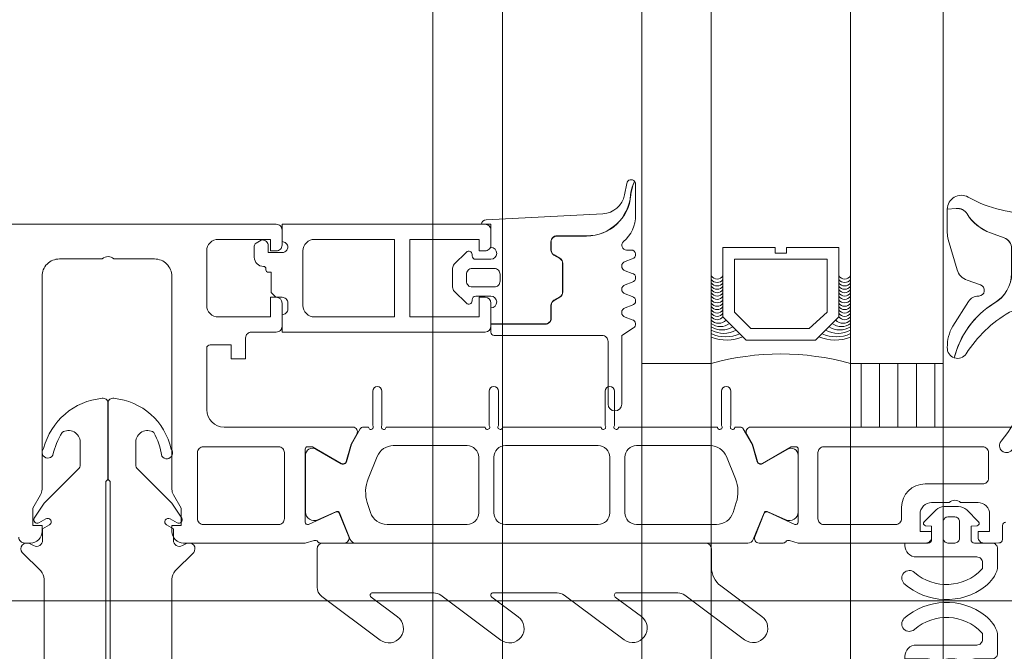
# Model space of a CAD drawing. Header units: millimetres. Extents: x 213386 to 506888, y 183055 to 450952.
# Tile 390 of 656: x 399510 to 399595, y 295903 to 295957. Entities that reach past the tile are written whole.
import ezdxf

# ---------------------------------------------------------------- set-up
doc = ezdxf.new("R2010")
doc.units = ezdxf.units.MM
doc.layers.add('FASÁDA DETAILNÍ', color=255, linetype='Continuous', lineweight=0)
pattern_1 = [(270, (440801.9952, 285607.7333), (1.5875, -8e-16), [])]

# ---------------------------------------------------------------- blocks, each defined once
blk = doc.blocks.new('nesystémový nástavec 18')
for p, q in [((-18, 6.8), (-18, 8.8)), ((-17.5, 9.3), (-15.357, 9.3)), ((-15.356, 9.3), (0, 9.3)), ((0, 9.3), (0, 7.8)), ((-11, 8), (-17, 8)), ((-17, 8), (-17, 6.3)), ((-11, 1.3), (-11, 8)), ((-2.8, 8), (-9.7, 8)), ((-9.7, 1.3), (-9.7, 8)), ((-1.8, 2.3), (-1.8, 7)), ((-0.5, 7.3), (-0.5, 6.8)), ((-17, 6.3), (-17.5, 6.3)), ((0, 6.3), (0.547, 6.3)), ((0.547, 6.3), (0.947, 5.9)), ((0.947, 5.9), (0.947, 4.8)), ((0.947, 4.8), (0.947, 4.137)), ((0.947, 4.137), (1.197, 4.137)), ((1.397, 3.937), (1.397, 3.837)), ((1.597, 3.637), (1.596, 3.637)), ((2.396, 2.837), (2.396, 1.887)), ((-18, 0.5), (-18, 1.8)), ((-17.5, 2.3), (-17, 2.3)), ((-17, 2.3), (-17, 1.3)), ((-0.405, 2.231), (-0.5, 2.043)), ((-0.5, 2.043), (-0.5, 2)), ((1.196, 2.437), (0, 2.437)), ((1.196, 1.853), (1.196, 2.437)), ((-17, 1.3), (-11, 1.3)), ((-9.7, 1.3), (-2.8, 1.3)), ((0, 1.5), (0, 0)), ((1.798, 1.369), (1.696, 1.353)), ((2.246, 1.627), (1.798, 1.369)), ((-1.8, 0), (-17.5, 0)), ((0, 0), (-1.8, 0))]:
    blk.add_line(p, q)
for centre, radius, start, end in [((-17.5, 8.8), 0.5, 90, 180), ((-15.357, 9.8), 0.5, 270, 270.08399), ((-2.8, 7), 1, 0, 90), ((0, 7.3), 0.5, 89.99553, 180.00709), ((-17.5, 6.8), 0.5, 180.0012, 269.9988), ((0, 6.8), 0.5, 179.9949, 270.00597), ((0.747, 4.8), 0.2, 359.96561, 0.03439), ((1.197, 3.937), 0.2, 359.97072, 90.02491), ((1.597, 3.837), 0.2, 179.97371, 270.03503), ((1.596, 2.837), 0.8, 0.00648, 89.99188), ((-17.5, 1.8), 0.5, 89.99896, 180.00017), ((-2.8, 2.3), 1, 270, 0), ((0, 2), 0.5, 179.97164, 270.03273), ((0, 1.937), 0.5, 89.99745, 144.0007), ((1.696, 1.853), 0.5, 179.99915, 269.99998), ((2.096, 1.887), 0.3, 299.98153, 0.0183), ((-17.5, 0.5), 0.5, 180, 270.00001)]:
    blk.add_arc(centre, radius, start, end)
blk = doc.blocks.new('284336')
for points in [[(-0.7, -9.6), (-10, -9.6, 0.414511), (-10.51, -10.11), (-10.51, -15.51, -1), (-11.69, -15.51), (-11.69, -9.605), (-12.695, -8.948, -0.668884), (-12.6, -8.233), (-11.993, -8.006, 0.766384), (-11.993, -7.214), (-12.6, -6.987, -0.76831), (-12.6, -6.233), (-11.993, -6.006, 0.766384), (-11.993, -5.214), (-12.6, -4.987, -0.76831), (-12.6, -4.233), (-11.993, -4.006, 0.766384), (-11.993, -3.214), (-12.6, -2.987, -0.877523), (-12.5, -2.22), (-12.1, -2.22, 0.698129), (-11.835, -1.497, -0.220231), (-12.89, 0.782), (-12.89, 3.454, -0.157143), (-12.817, 3.682), (-12.688, 3.424, -0.067482), (-12.476, 2.53, 0.393136), (-8.659, -1.02), (-6.1, -1.02, -0.414214), (-5.61, -1.51), (-5.61, -2.221, -0.267949), (-5.855, -2.646), (-6.355, -2.934, 0.267949), (-6.61, -3.376), (-6.61, -5.844, 0.267949), (-6.355, -6.286), (-5.855, -6.574, -0.267949), (-5.61, -6.999), (-5.61, -8.11, 0.414215), (-5.1, -8.62), (-0.41, -8.62), (-0.41, -9.31, -0.414212), (-0.7, -9.6)], [(-0.41, 0), (-0.41, -2, 0.990243), (-0.4, -3.02), (0.9, -3.02, 0.414214), (1.21, -2.71), (1.21, -2.61, -0.668123), (1.705, -2.405), (2.746, -3.445, -0.199004), (2.89, -3.792), (2.89, -5.428, -0.199038), (2.746, -5.775), (1.705, -6.815, -0.668191), (1.21, -6.61), (1.21, -6.51, 0.414214), (0.9, -6.2), (-0.4, -6.2, 0.990269), (-0.41, -7.22), (-0.41, -8.6), (-5.1, -8.6, -0.414215), (-5.59, -8.11), (-5.59, -6.999, 0.267949), (-5.845, -6.557), (-6.345, -6.268, -0.267949), (-6.59, -5.844), (-6.59, -3.376, -0.267949), (-6.345, -2.952), (-5.845, -2.663, 0.267949), (-5.59, -2.221), (-5.59, -1.51, 0.414214), (-6.1, -1), (-8.659, -1, -0.393156), (-12.456, 2.532, 0.067572), (-12.669, 3.432), (-12.803, 3.7, -0.637545), (-12.117, 3.529), (-11.923, 2.531, 0.344315), (-10.055, 0.907), (0, 0.38, -0.406913), (0.39, 0), (-0.41, 0)], [(1.7, -4.31, 0.414235), (1.2, -3.81), (-0.7, -3.81, 0.414214), (-1.2, -4.31), (-1.2, -4.91, 0.414214), (-0.7, -5.41), (1.2, -5.41, 0.414235), (1.7, -4.91), (1.7, -4.31)]]:
    blk.add_lwpolyline(points, format="xyb", close=True)
blk = doc.blocks.new('284325')
for points in [[(0.836, -5.231, -0.560316), (0.937, -4.729), (1.943, -4.363, 0.3153), (2.14, -4.081), (2.14, -1.886, 0.451558), (1.802, -1.588), (0.905, -1.702, -0.399586), (0.568, -1.462), (0.297, -0.069, -0.415977), (0.528, 0.288, 0.024107), (6.149, 1.242, 0.076636), (8.992, 2.341, -0.577615), (10.79, 1.299), (10.015, 1.369, 0.283171), (9.078, 0.899, -0.168429), (7.068, -0.736), (5.898, -1.161, 0.315302), (5.24, -2.101), (5.24, -4.21, 0.269719), (6.757, -6.818, -0.194797), (10.185, -11.528, -0.342663), (9.166, -11.166, 0.119207), (5.433, -7.586, 0.578571), (3.63, -8.623), (3.629, -11.77, 0.176415), (6.159, -18.716, -1), (5.24, -19.487, -0.176415), (2.43, -11.771), (2.43, -8.891, 0.208286), (0.836, -5.231)], [(8.954, -6.65), (10.325, -8.78, -0.134555), (10.789, -10.631, -0.339795), (10.194, -11.525, 0.194788), (6.762, -6.809, -0.269736), (5.25, -4.21), (5.25, -2.101, -0.315302), (5.901, -1.171), (7.071, -0.745, 0.168429), (9.086, 0.894, -0.283167), (10.014, 1.359), (10.79, 1.289), (10.791, -0.743, -0.070852), (10.712, -1.302), (9.95, -3.927, -0.241839), (9.08, -4.826), (7.933, -5.215, 0.836024), (8.08, -6.191), (8.112, -6.191, -0.255349), (8.954, -6.65)]]:
    blk.add_lwpolyline(points, format="xyb", close=True)
blk = doc.blocks.new('244748_a')
blk.add_lwpolyline([(8.317, -1.695, 0.082248), (6.343, -0.896, -1.09695), (6.943, -0.101, -0.315353), (11.26, -5.152, -0.480529), (10.87, -5.64), (4.269, -5.64), (4.079, -5.45), (-16.527, -5.45), (-16.717, -5.64), (-20.426, -5.64, 0.574019), (-21.926, -4.784), (-22.99, -5.403, 0.524827), (-22.99, -5.897), (-21.926, -6.516, 0.574021), (-20.426, -5.66), (-16.717, -5.66), (-16.527, -5.85), (4.079, -5.85), (4.269, -5.66), (10.87, -5.66, -0.480529), (11.26, -6.148, -0.326229), (6.881, -11.091, -1.09695), (6.281, -10.297, 0.081457), (8.317, -9.605, 0.599203), (7.485, -8.05), (5.524, -8.05, 0.198965), (5.171, -8.197), (2.217, -11.15), (0.929, -12.01, -0.738038), (0.509, -11.62), (0.866, -11, 1), (0.346, -10.7), (0, -11.3), (-0.979, -11.3, 0.619205), (-1.45, -12.061), (-1.275, -12.426, -0.808139), (-2.038, -13.038), (-3.632, -11.444, 0.198906), (-4.339, -11.151), (-14.987, -11.15, -0.198936), (-16.755, -10.418), (-18.976, -8.197, 0.198942), (-19.33, -8.05), (-20.666, -8.05, 0.500217), (-21.094, -8.731, 0.122037), (-18.497, -10.274, -1.093735), (-19.1, -11.066, -0.240768), (-23.705, -6.07, -0.106226), (-23.705, -5.23, -0.256232), (-19.005, -0.132, -1.093735), (-18.402, -0.924, 0.116856), (-21.094, -2.569, 0.500217), (-20.666, -3.25), (-19.33, -3.25, 0.198942), (-18.976, -3.104), (-16.755, -0.882, -0.198936), (-14.987, -0.149), (-4.339, -0.149, 0.198907), (-3.632, 0.144), (-2.038, 1.738, -0.808139), (-1.275, 1.126), (-1.45, 0.761, 0.619205), (-0.979, 0), (0, 0), (0.346, -0.6, 1), (0.866, -0.3), (0.509, 0.32, -0.738038), (0.929, 0.71), (2.217, -0.15), (5.171, -3.104, 0.198965), (5.524, -3.25), (7.485, -3.25, 0.599203)], format="xyb", close=True)
blk = doc.blocks.new('288126')
for points in [[(-16.5, 0), (16.5, 0)], [(-17, -2.085), (-17, -0.5)], [(17, -0.5), (17, -3.798)], [(-21.362, -6.34), (-17.805, -3.688)], [(-14.709, -4.498), (-19.868, -8.344)], [(-8.828, -4.3), (-14.111, -4.3)], [(-10.962, -6.34), (-8.709, -4.66)], [(-4.309, -4.498), (-9.468, -8.344)], [(1.814, -4.3), (-3.711, -4.3)], [(-0.35, -6.363), (1.934, -4.66)], [(6.334, -4.498), (1.144, -8.368)], [(12.214, -4.3), (6.932, -4.3)], [(10.05, -6.363), (12.334, -4.66)], [(16.598, -4.6), (11.544, -8.368)]]:
    blk.add_lwpolyline(points)
for centre, radius, start, end in [((16.5, -0.5), 0.5, 0, 90), ((-16.5, -0.5), 0.5, 90, 180), ((16, -3.798), 1, 306.70591, 0), ((-20.615, -7.342), 1.25, 126.70591, 306.70591), ((-10.215, -7.342), 1.25, 126.70591, 306.70591), ((0.397, -7.366), 1.25, 126.70591, 306.70591), ((10.797, -7.366), 1.25, 126.70591, 306.70591)]:
    blk.add_arc(centre, radius, start, end)
at = {"extrusion": (0, 0, -1)}
for centre, radius, start, end in [((19, -2.085), 2, 180, 233.29409), ((14.111, -5.3), 1, 53.29409, 90), ((8.828, -4.5), 0.2, 90, 233.29409), ((3.711, -5.3), 1, 53.29409, 90), ((-1.814, -4.5), 0.2, 90, 233.29409), ((-6.932, -5.3), 1, 53.29409, 90), ((-12.214, -4.5), 0.2, 90, 233.29409)]:
    blk.add_arc(centre, radius, start, end, dxfattribs=at)
blk = doc.blocks.new('246426')
for points in [[(-1.84, 0.643), (-2.861, -0.378, 0.198926), (-3.154, -1.085), (-3.154, -2.312, 0.198926), (-2.861, -3.019), (-1.84, -4.04, 0.637051), (-1.5, -3.916), (-1.454, -3.398), (-0.301, -3.398, -0.41484), (-0.001, -3.699), (-0.004, -5.19, 0.414232), (0.496, -5.69), (2.145, -5.69, 0.071862), (2.201, -5.682, 0.157876), (3.727, -4.638, 0.360336), (3.48, 2.389, 0.964062), (2.537, 1.485, -0.403385), (2.251, -4.337, -0.190964), (2.114, -4.391), (1.696, -4.391, -0.414214), (1.196, -3.891), (1.196, 1.31, 0.414201), (0.196, 2.31), (-0.004, 2.31), (-0.004, 0.302, -0.414214), (-0.304, 0.002), (-1.454, 0.002), (-1.5, 0.519, 0.637051), (-1.84, 0.643)], [(-2.254, -1.398, -0.414214), (-1.854, -0.998), (-0.404, -0.998, -0.414214), (-0.004, -1.398), (-0.004, -1.998, -0.414214), (-0.404, -2.398), (-1.854, -2.398, -0.414214), (-2.254, -1.998), (-2.254, -1.398)]]:
    blk.add_lwpolyline(points, format="xyb", close=True)

msp = doc.modelspace()

# ---------------------------------------------------------------- hatches: boundary and pattern name
at = {"layer": 'FASÁDA DETAILNÍ'}
h = msp.add_hatch(dxfattribs=at)
h.set_pattern_fill('ANSI31', color=256, scale=0.5, angle=585)
h.set_pattern_definition(pattern_1)
h.paths.add_polyline_path([(399581.638, 295922.154), (399581.638, 295927.655), (399589.638, 295927.655), (399589.638, 295922.154)])
h = msp.add_hatch(dxfattribs=at)
h.set_pattern_fill('ANSI31', color=256, scale=0.5, angle=585)
h.set_pattern_definition(pattern_1)
h.paths.add_polyline_path([(399581.638, 295922.154), (399581.638, 295927.655), (399589.638, 295927.655), (399589.638, 295922.154)])

# ---------------------------------------------------------------- linework, layer by layer
for p, q in [((399589.638, 284297.154), (399589.638, 307967.154)), ((399589.638, 293752.655), (399589.638, 307967.154)), ((399545.638, 296850.38), (399545.638, 284297.154)), ((399545.638, 296850.38), (399545.638, 293752.655)), ((399551.638, 293752.655), (399551.638, 296850.38)), ((399551.638, 284297.154), (399551.638, 296850.38)), ((399563.638, 296850.38), (399563.638, 284297.154)), ((399563.638, 296850.38), (399563.638, 293752.655)), ((399569.638, 293752.655), (399569.638, 296850.38)), ((399569.638, 284297.154), (399569.638, 296850.38)), ((399581.638, 296850.38), (399581.638, 284297.154)), ((399581.638, 296850.38), (399581.638, 293752.655)), ((399563.638, 296336.654), (399563.638, 295927.655)), ((399563.638, 296336.654), (399563.638, 295927.655)), ((399569.638, 295927.655), (399569.638, 296336.654)), ((399569.638, 295927.655), (399569.638, 296336.654)), ((399581.638, 296336.654), (399581.638, 295927.655)), ((399581.638, 296336.654), (399581.638, 295927.655)), ((399589.638, 295927.655), (399589.638, 296336.654)), ((399589.638, 295927.655), (399589.638, 296336.654)), ((399563.638, 295927.655), (399569.638, 295927.655)), ((399563.638, 295927.655), (399569.638, 295927.655)), ((399581.638, 295927.655), (399589.638, 295927.655)), ((399581.638, 295927.655), (399589.638, 295927.655)), ((399312.514, 295907.154), (399638.206, 295907.154)), ((399312.514, 295907.154), (399638.206, 295907.154))]:
    msp.add_line(p, q, dxfattribs=at)
for points in [[(399383.638, 295939.654), (399532.138, 295939.654, -0.414214), (399532.638, 295939.154), (399532.638, 295937.854, -0.41422), (399532.138, 295937.354), (399531.638, 295937.354), (399531.638, 295938.354), (399527.138, 295938.354, 0.414214), (399526.138, 295937.354), (399526.138, 295932.654, 0.414214), (399527.138, 295931.654), (399531.638, 295931.654), (399531.638, 295933.354), (399532.138, 295933.354, -0.414201), (399532.638, 295932.854), (399532.638, 295930.854, -0.414214), (399532.138, 295930.354), (399529.995, 295930.354, 0.414214), (399529.495, 295929.854), (399529.495, 295928.055), (399528.244, 295928.055), (399528.244, 295929.255), (399526.438, 295929.255, 0.414214), (399526.138, 295928.955), (399526.138, 295923.656, 0.414167), (399527.638, 295922.156), (399534.636, 295922.154), (399538.736, 295922.155, -0.57735), (399539.082, 295921.555), (399538.584, 295920.692), (399538.156, 295919.199, -0.488701), (399537.717, 295919.023), (399535.251, 295920.454), (399534.831, 295920.454, 0.432566), (399534.636, 295920.254), (399534.636, 295913.95, 0.548397), (399534.918, 295913.764), (399537.301, 295914.833, -0.425336), (399537.569, 295914.725), (399538.385, 295912.702, -0.531563), (399538.014, 295912.152), (399535.95, 295912.152, -0.231306), (399535.713, 295912.268, 0.306185), (399535.394, 295912.372), (399534.636, 295912.154), (399524.133, 295912.154, -0.414214), (399523.133, 295913.154), (399523.133, 295913.654), (399523.933, 295913.654), (399523.933, 295915.154), (399523.272, 295916.298, -0.13165), (399523.138, 295916.798), (399523.138, 295935.163, 0.414214), (399521.638, 295936.663), (399518.137, 295936.663, 0.399985), (399517.137, 295936.663), (399513.438, 295936.663, 0.414214), (399511.938, 295935.163), (399511.938, 295916.798, -0.13165), (399511.804, 295916.298), (399511.144, 295915.154), (399511.144, 295913.654), (399511.944, 295913.654), (399511.944, 295913.154, -0.414214), (399510.944, 295912.154), (399510.438, 295912.154, -0.414214), (399509.938, 295912.654)], [(399383.638, 295939.654), (399532.138, 295939.654, -0.414214), (399532.638, 295939.154), (399532.638, 295937.854, -0.41422), (399532.138, 295937.354), (399531.638, 295937.354), (399531.638, 295938.354), (399527.138, 295938.354, 0.414214), (399526.138, 295937.354), (399526.138, 295932.654, 0.414214), (399527.138, 295931.654), (399531.638, 295931.654), (399531.638, 295933.354), (399532.138, 295933.354, -0.414201), (399532.638, 295932.854), (399532.638, 295930.854, -0.414214), (399532.138, 295930.354), (399529.995, 295930.354, 0.414214), (399529.495, 295929.854), (399529.495, 295928.055), (399528.244, 295928.055), (399528.244, 295929.255), (399526.438, 295929.255, 0.414214), (399526.138, 295928.955), (399526.138, 295923.656, 0.414167), (399527.638, 295922.156), (399534.636, 295922.154), (399538.736, 295922.155, -0.57735), (399539.082, 295921.555), (399538.584, 295920.692), (399538.156, 295919.199, -0.488701), (399537.717, 295919.023), (399535.251, 295920.454), (399534.831, 295920.454, 0.432566), (399534.636, 295920.254), (399534.636, 295913.95, 0.548397), (399534.918, 295913.764), (399537.301, 295914.833, -0.425336), (399537.569, 295914.725), (399538.385, 295912.702, -0.531563), (399538.014, 295912.152), (399535.95, 295912.152, -0.231306), (399535.713, 295912.268, 0.306185), (399535.394, 295912.372), (399534.636, 295912.154), (399524.133, 295912.154, -0.414214), (399523.133, 295913.154), (399523.133, 295913.654), (399523.933, 295913.654), (399523.933, 295915.154), (399523.272, 295916.298, -0.13165), (399523.138, 295916.798), (399523.138, 295935.163, 0.414214), (399521.638, 295936.663), (399518.137, 295936.663, 0.399985), (399517.137, 295936.663), (399513.438, 295936.663, 0.414214), (399511.938, 295935.163), (399511.938, 295916.798, -0.13165), (399511.804, 295916.298), (399511.144, 295915.154), (399511.144, 295913.654), (399511.944, 295913.654), (399511.944, 295913.154, -0.414214), (399510.944, 295912.154), (399510.438, 295912.154, -0.414214), (399509.938, 295912.654)], [(399605.438, 295922.154), (399577.138, 295922.154), (399573.038, 295922.155, 0.57735), (399572.692, 295921.555), (399573.19, 295920.692), (399573.618, 295919.199, 0.488701), (399574.057, 295919.023), (399576.523, 295920.454), (399576.943, 295920.454, -0.432566), (399577.138, 295920.254), (399577.138, 295913.95, -0.548397), (399576.856, 295913.764), (399574.473, 295914.833, 0.425336), (399574.205, 295914.725), (399573.389, 295912.702, 0.531563), (399573.76, 295912.152), (399575.824, 295912.152, 0.231306), (399576.061, 295912.268, -0.306185), (399576.38, 295912.372), (399577.138, 295912.154), (399577.138, 295912.154), (399588.138, 295912.154, 0.414426), (399588.638, 295912.654), (399588.638, 295913.148), (399587.638, 295913.148), (399587.638, 295914.648, -0.414214), (399588.638, 295915.648), (399590.138, 295915.648, -0.399985), (399591.138, 295915.648), (399592.638, 295915.648, -0.414214), (399593.638, 295914.648), (399593.638, 295913.154), (399592.638, 295913.154), (399592.638, 295912.654, 0.414456), (399593.139, 295912.154), (399594.438, 295912.156, 0.413971), (399594.738, 295912.456), (399594.738, 295913.654, -0.414214), (399595.038, 295913.954)], [(399605.438, 295922.154), (399577.138, 295922.154), (399573.038, 295922.155, 0.57735), (399572.692, 295921.555), (399573.19, 295920.692), (399573.618, 295919.199, 0.488701), (399574.057, 295919.023), (399576.523, 295920.454), (399576.943, 295920.454, -0.432566), (399577.138, 295920.254), (399577.138, 295913.95, -0.548397), (399576.856, 295913.764), (399574.473, 295914.833, 0.425336), (399574.205, 295914.725), (399573.389, 295912.702, 0.531563), (399573.76, 295912.152), (399575.824, 295912.152, 0.231306), (399576.061, 295912.268, -0.306185), (399576.38, 295912.372), (399577.138, 295912.154), (399577.138, 295912.154), (399588.138, 295912.154, 0.414426), (399588.638, 295912.654), (399588.638, 295913.148), (399587.638, 295913.148), (399587.638, 295914.648, -0.414214), (399588.638, 295915.648), (399590.138, 295915.648, -0.399985), (399591.138, 295915.648), (399592.638, 295915.648, -0.414214), (399593.638, 295914.648), (399593.638, 295913.154), (399592.638, 295913.154), (399592.638, 295912.654, 0.414456), (399593.139, 295912.154), (399594.438, 295912.156, 0.413971), (399594.738, 295912.456), (399594.738, 295913.654, -0.414214), (399595.038, 295913.954)]]:
    msp.add_lwpolyline(points, format="xyb", dxfattribs=at)
for points in [[(399570.638, 295937.655), (399570.638, 295931.655), (399572.638, 295929.655), (399578.638, 295929.655), (399580.638, 295931.655), (399580.638, 295937.655), (399576.138, 295937.655), (399576.138, 295937.155), (399575.138, 295937.155), (399575.138, 295937.655)], [(399570.638, 295937.655), (399570.638, 295931.655), (399572.638, 295929.655), (399578.638, 295929.655), (399580.638, 295931.655), (399580.638, 295937.655), (399576.138, 295937.655), (399576.138, 295937.155), (399575.138, 295937.155), (399575.138, 295937.655)], [(399579.638, 295936.655), (399571.638, 295936.655), (399571.638, 295932.069), (399573.052, 295930.655), (399578.085, 295930.655), (399579.638, 295932.069)], [(399579.638, 295936.655), (399571.638, 295936.655), (399571.638, 295932.069), (399573.052, 295930.655), (399578.085, 295930.655), (399579.638, 295932.069)], [(399589.638, 295922.154), (399589.638, 295927.655), (399581.638, 295927.655), (399581.638, 295922.154)], [(399589.638, 295922.154), (399589.638, 295927.655), (399581.638, 295927.655), (399581.638, 295922.154)]]:
    msp.add_lwpolyline(points, close=True, dxfattribs=at)
for points in [[(399538.977, 295912.154), (399550.888, 295912.154), (399572.799, 295912.154, 0.305837), (399573.263, 295912.467), (399574.186, 295914.755, -0.425336), (399574.453, 295914.862), (399576.071, 295914.146, 0.543753), (399577.128, 295914.83), (399577.128, 295919.734, 0.578182), (399576.227, 295920.253), (399574.035, 295918.992, -0.488505), (399573.596, 295919.169), (399573.162, 295920.683), (399572.399, 295922.004, 0.282478), (399572.123, 295922.154), (399571.678, 295922.154, -1.447009), (399571.328, 295922.286), (399571.328, 295925.254, 1), (399570.528, 295925.254), (399570.528, 295922.286, -1.447009), (399570.177, 295922.153), (399561.638, 295922.154, -1.447009), (399561.288, 295922.286), (399561.288, 295925.254, 1), (399560.488, 295925.254), (399560.488, 295922.286, -1.447009), (399560.138, 295922.153), (399551.638, 295922.154, -1.447009), (399551.288, 295922.286), (399551.288, 295925.254, 1), (399550.488, 295925.254), (399550.488, 295922.286, -1.447009), (399550.138, 295922.153), (399541.598, 295922.154, -1.447009), (399541.248, 295922.286), (399541.248, 295925.254, 1), (399540.448, 295925.254), (399540.448, 295922.286, -1.447009), (399540.098, 295922.153), (399539.653, 295922.154, 0.282478), (399539.377, 295922.004), (399538.614, 295920.683), (399538.18, 295919.169, -0.488505), (399537.741, 295918.992), (399535.549, 295920.253, 0.578182), (399534.648, 295919.734), (399534.648, 295914.83, 0.543753), (399535.705, 295914.146), (399537.323, 295914.862, -0.425336), (399537.591, 295914.755), (399538.513, 295912.467, 0.305837), (399538.977, 295912.154)], [(399538.977, 295912.154), (399550.888, 295912.154), (399572.799, 295912.154, 0.305837), (399573.263, 295912.467), (399574.186, 295914.755, -0.425336), (399574.453, 295914.862), (399576.071, 295914.146, 0.543753), (399577.128, 295914.83), (399577.128, 295919.734, 0.578182), (399576.227, 295920.253), (399574.035, 295918.992, -0.488505), (399573.596, 295919.169), (399573.162, 295920.683), (399572.399, 295922.004, 0.282478), (399572.123, 295922.154), (399571.678, 295922.154, -1.447009), (399571.328, 295922.286), (399571.328, 295925.254, 1), (399570.528, 295925.254), (399570.528, 295922.286, -1.447009), (399570.177, 295922.153), (399561.638, 295922.154, -1.447009), (399561.288, 295922.286), (399561.288, 295925.254, 1), (399560.488, 295925.254), (399560.488, 295922.286, -1.447009), (399560.138, 295922.153), (399551.638, 295922.154, -1.447009), (399551.288, 295922.286), (399551.288, 295925.254, 1), (399550.488, 295925.254), (399550.488, 295922.286, -1.447009), (399550.138, 295922.153), (399541.598, 295922.154, -1.447009), (399541.248, 295922.286), (399541.248, 295925.254, 1), (399540.448, 295925.254), (399540.448, 295922.286, -1.447009), (399540.098, 295922.153), (399539.653, 295922.154, 0.282478), (399539.377, 295922.004), (399538.614, 295920.683), (399538.18, 295919.169, -0.488505), (399537.741, 295918.992), (399535.549, 295920.253, 0.578182), (399534.648, 295919.734), (399534.648, 295914.83, 0.543753), (399535.705, 295914.146), (399537.323, 295914.862, -0.425336), (399537.591, 295914.755), (399538.513, 295912.467, 0.305837), (399538.977, 295912.154)], [(399525.338, 295914.255, 0.414214), (399525.838, 295913.755), (399532.338, 295913.755, 0.414214), (399532.838, 295914.255), (399532.838, 295919.955, 0.414214), (399532.338, 295920.455), (399525.838, 295920.455, 0.414214), (399525.338, 295919.955), (399525.338, 295914.255)], [(399525.338, 295914.255, 0.414214), (399525.838, 295913.755), (399532.338, 295913.755, 0.414214), (399532.838, 295914.255), (399532.838, 295919.955, 0.414214), (399532.338, 295920.455), (399525.838, 295920.455, 0.414214), (399525.338, 295919.955), (399525.338, 295914.255)], [(399548.588, 295913.753), (399541.688, 295913.753, -0.324916), (399540.261, 295914.79), (399539.985, 295915.64, -0.176429), (399540.057, 295917.692), (399540.836, 295919.616, -0.305619), (399542.226, 295920.554), (399548.588, 295920.554, -0.414218), (399549.588, 295919.554), (399549.588, 295914.753, -0.414218), (399548.588, 295913.753)], [(399548.588, 295913.753), (399541.688, 295913.753, -0.324916), (399540.261, 295914.79), (399539.985, 295915.64, -0.176429), (399540.057, 295917.692), (399540.836, 295919.616, -0.305619), (399542.226, 295920.554), (399548.588, 295920.554, -0.414218), (399549.588, 295919.554), (399549.588, 295914.753, -0.414218), (399548.588, 295913.753)], [(399559.888, 295913.753), (399551.888, 295913.753, -0.414214), (399550.888, 295914.753), (399550.888, 295919.554, -0.414214), (399551.888, 295920.554), (399559.888, 295920.554, -0.414214), (399560.888, 295919.554), (399560.888, 295914.753, -0.414214), (399559.888, 295913.753)], [(399559.888, 295913.753), (399551.888, 295913.753, -0.414214), (399550.888, 295914.753), (399550.888, 295919.554, -0.414214), (399551.888, 295920.554), (399559.888, 295920.554, -0.414214), (399560.888, 295919.554), (399560.888, 295914.753, -0.414214), (399559.888, 295913.753)], [(399570.089, 295913.753), (399563.188, 295913.753, -0.414218), (399562.188, 295914.753), (399562.188, 295919.554, -0.414218), (399563.188, 295920.554), (399569.55, 295920.554, -0.305619), (399570.941, 295919.616), (399571.719, 295917.692, -0.176429), (399571.791, 295915.64), (399571.515, 295914.79, -0.324916), (399570.089, 295913.753)], [(399570.089, 295913.753), (399563.188, 295913.753, -0.414218), (399562.188, 295914.753), (399562.188, 295919.554, -0.414218), (399563.188, 295920.554), (399569.55, 295920.554, -0.305619), (399570.941, 295919.616), (399571.719, 295917.692, -0.176429), (399571.791, 295915.64), (399571.515, 295914.79, -0.324916), (399570.089, 295913.753)], [(399579.338, 295920.454), (399593.038, 295920.454, -0.414214), (399593.538, 295919.954), (399593.538, 295917.748, -0.414214), (399593.038, 295917.248), (399588.068, 295917.248, 0.411139), (399586.038, 295915.248), (399586.038, 295914.254, -0.414214), (399585.538, 295913.754), (399579.338, 295913.754, -0.414214), (399578.838, 295914.254), (399578.838, 295919.954, -0.414214), (399579.338, 295920.454)], [(399579.338, 295920.454), (399593.038, 295920.454, -0.414214), (399593.538, 295919.954), (399593.538, 295917.748, -0.414214), (399593.038, 295917.248), (399588.068, 295917.248, 0.411139), (399586.038, 295915.248), (399586.038, 295914.254, -0.414214), (399585.538, 295913.754), (399579.338, 295913.754, -0.414214), (399578.838, 295914.254), (399578.838, 295919.954, -0.414214), (399579.338, 295920.454)]]:
    msp.add_lwpolyline(points, format="xyb", close=True, dxfattribs=at)
for centre, radius, start, end in [((399570.138, 295935.517), 0.596, 213.03656, 326.96344), ((399570.138, 295935.517), 0.596, 213.03656, 326.96344), ((399581.138, 295935.517), 0.596, 213.03656, 326.96344), ((399581.138, 295935.517), 0.596, 213.03656, 326.96344), ((399570.138, 295935.225), 0.596, 213.03656, 326.96344), ((399570.138, 295935.225), 0.596, 213.03656, 326.96344), ((399570.138, 295934.932), 0.596, 213.03656, 326.96344), ((399570.138, 295934.932), 0.596, 213.03656, 326.96344), ((399570.138, 295934.64), 0.596, 213.03656, 326.96344), ((399570.138, 295934.64), 0.596, 213.03656, 326.96344), ((399581.138, 295935.225), 0.596, 213.03656, 326.96344), ((399581.138, 295935.225), 0.596, 213.03656, 326.96344), ((399581.138, 295934.932), 0.596, 213.03656, 326.96344), ((399581.138, 295934.932), 0.596, 213.03656, 326.96344), ((399581.138, 295934.64), 0.596, 213.03656, 326.96344), ((399581.138, 295934.64), 0.596, 213.03656, 326.96344), ((399570.138, 295934.347), 0.596, 213.03656, 326.96344), ((399570.138, 295934.347), 0.596, 213.03656, 326.96344), ((399570.138, 295934.055), 0.596, 213.03656, 326.96344), ((399570.138, 295934.055), 0.596, 213.03656, 326.96344), ((399581.138, 295934.347), 0.596, 213.03656, 326.96344), ((399581.138, 295934.347), 0.596, 213.03656, 326.96344), ((399581.138, 295934.055), 0.596, 213.03656, 326.96344), ((399581.138, 295934.055), 0.596, 213.03656, 326.96344), ((399570.138, 295933.762), 0.596, 213.03656, 326.96344), ((399570.138, 295933.762), 0.596, 213.03656, 326.96344), ((399570.138, 295933.47), 0.596, 213.03656, 326.96344), ((399570.138, 295933.47), 0.596, 213.03656, 326.96344), ((399570.138, 295933.177), 0.596, 213.03656, 326.96344), ((399570.138, 295933.177), 0.596, 213.03656, 326.96344), ((399581.138, 295933.762), 0.596, 213.03656, 326.96344), ((399581.138, 295933.762), 0.596, 213.03656, 326.96344), ((399581.138, 295933.47), 0.596, 213.03656, 326.96344), ((399581.138, 295933.47), 0.596, 213.03656, 326.96344), ((399581.138, 295933.177), 0.596, 213.03656, 326.96344), ((399581.138, 295933.177), 0.596, 213.03656, 326.96344), ((399570.138, 295932.885), 0.596, 213.03656, 326.96344), ((399570.138, 295932.885), 0.596, 213.03656, 326.96344), ((399570.138, 295932.592), 0.596, 213.03656, 326.96344), ((399570.138, 295932.592), 0.596, 213.03656, 326.96344), ((399570.138, 295932.3), 0.596, 213.03656, 326.96344), ((399570.138, 295932.3), 0.596, 213.03656, 326.96344), ((399581.138, 295932.885), 0.596, 213.03656, 326.96344), ((399581.138, 295932.885), 0.596, 213.03656, 326.96344), ((399581.138, 295932.592), 0.596, 213.03656, 326.96344), ((399581.138, 295932.592), 0.596, 213.03656, 326.96344), ((399581.138, 295932.3), 0.596, 213.03656, 326.96344), ((399581.138, 295932.3), 0.596, 213.03656, 326.96344), ((399570.138, 295932.007), 0.596, 213.03656, 326.96344), ((399570.138, 295932.007), 0.596, 213.03656, 326.96344), ((399570.276, 295931.995), 0.879, 223.50356, 316.00509), ((399570.276, 295931.995), 0.879, 223.50356, 316.00509), ((399570.424, 295932.085), 1.263, 231.50044, 308.03437), ((399570.424, 295932.085), 1.263, 231.50044, 308.03437), ((399580.852, 295932.085), 1.263, 231.96563, 308.49956), ((399580.852, 295932.085), 1.263, 231.96563, 308.49956), ((399581, 295931.995), 0.879, 223.99491, 316.49644), ((399581, 295931.995), 0.879, 223.99491, 316.49644), ((399581.138, 295932.007), 0.596, 213.03656, 326.96344), ((399581.138, 295932.007), 0.596, 213.03656, 326.96344), ((399570.563, 295932.246), 1.712, 237.31435, 302.70505), ((399570.563, 295932.246), 1.712, 237.31435, 302.70505), ((399570.708, 295932.49), 2.248, 241.59719, 298.47266), ((399570.708, 295932.49), 2.248, 241.59719, 298.47266), ((399570.876, 295932.839), 2.897, 244.70485, 294.69333), ((399570.876, 295932.839), 2.897, 244.70485, 294.69333), ((399580.401, 295932.839), 2.897, 245.30667, 295.29515), ((399580.401, 295932.839), 2.897, 245.30667, 295.29515), ((399580.569, 295932.49), 2.248, 241.52734, 298.40281), ((399580.569, 295932.49), 2.248, 241.52734, 298.40281), ((399580.714, 295932.246), 1.712, 237.29495, 302.68565), ((399580.714, 295932.246), 1.712, 237.29495, 302.68565), ((399570.99, 295933.205), 3.546, 247.59095, 292.70618), ((399570.99, 295933.205), 3.546, 247.59095, 292.70618), ((399580.287, 295933.205), 3.546, 247.29382, 292.40905), ((399580.287, 295933.205), 3.546, 247.29382, 292.40905), ((399575.638, 295905.763), 22.699, 74.67278, 105.32722), ((399575.638, 295905.763), 22.699, 74.67278, 105.32722)]:
    msp.add_arc(centre, radius, start, end, dxfattribs=at)

# ---------------------------------------------------------------- block references
at = {"layer": 'FASÁDA DETAILNÍ', "xscale": -1}
for name, p in [('284336', (399550.228, 295939.654)), ('284336', (399550.228, 295939.654)), ('284325', (399600.778, 295939.654)), ('284325', (399600.778, 295939.654)), ('288126', (399552.648, 295912.154)), ('288126', (399552.648, 295912.154))]:
    msp.add_blockref(name, p, dxfattribs=at)
at = {"layer": 'FASÁDA DETAILNÍ'}
for name, p, rotation in [('nesystémový nástavec 18', (399532.638, 295939.654), 180), ('nesystémový nástavec 18', (399532.638, 295939.654), 180), ('244748_a', (399511.977, 295913.377), 90), ('244748_a', (399511.977, 295913.377), 90), ('246426', (399588.638, 295902.159), 90), ('246426', (399588.638, 295902.159), 90)]:
    msp.add_blockref(name, p, dxfattribs=dict(at, rotation=rotation))
at = {"layer": 'FASÁDA DETAILNÍ', "xscale": -1, "rotation": 90}
msp.add_blockref('246426', (399588.638, 295912.15), dxfattribs=at)
msp.add_blockref('246426', (399588.638, 295912.15), dxfattribs=at)

doc.saveas('drawing.dxf')
